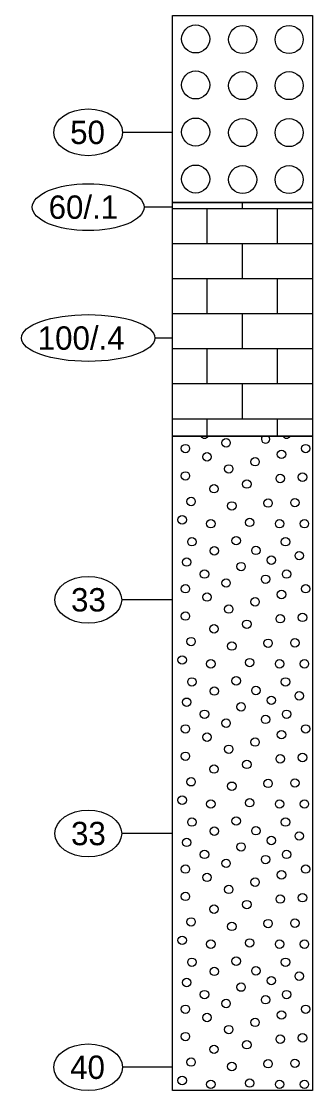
# Model space of a CAD drawing. Extents: x 2345490 to 2445302, y 465165 to 573888.
# Drawn here: x 2413622 to 2413684.3, y 544285.3 to 544514.1 of the extents above; entities that cross this region are included whole.
import ezdxf

# ---------------------------------------------------------------- set-up
doc = ezdxf.new("R2010")
doc.units = 0
for name, color, linetype in [('Prop Road Sect_ Boring - Material (Outline)', 7, 'Continuous'), ('Prop Road Sect_ Boring - Peripheral (SPT Oval + Leader)', 7, 'Continuous'), ('Prop Road Sect_ Boring - Peripheral (SPT Tx)', 7, 'Continuous')]:
    doc.layers.add(name, color=color, linetype=linetype)

msp = doc.modelspace()

# ---------------------------------------------------------------- linework, layer by layer
at = {"layer": 'Prop Road Sect_ Boring - Material (Outline)'}
for p, q in [((2413654.325, 544474.05492), (2413684.29506, 544474.05492)), ((2413661.79501, 544466.5621), (2413661.79501, 544474.05492)), ((2413669.29503, 544474.05492), (2413669.29503, 544475.33908)), ((2413676.79504, 544466.5621), (2413676.79504, 544474.05492)), ((2413684.31, 544474.05492), (2413684.325, 544474.05492)), ((2413654.325, 544466.5621), (2413684.29506, 544466.5621)), ((2413669.29503, 544459.06929), (2413669.29503, 544466.5621)), ((2413684.31, 544466.5621), (2413684.325, 544466.5621)), ((2413654.325, 544459.06929), (2413684.29506, 544459.06929)), ((2413661.79501, 544455.32408), (2413661.79501, 544459.06929)), ((2413676.79504, 544455.32408), (2413676.79504, 544459.06929)), ((2413684.31, 544459.06929), (2413684.325, 544459.06929)), ((2413661.79501, 544451.56273), (2413661.79501, 544455.30914)), ((2413676.79504, 544451.56273), (2413676.79504, 544455.30914)), ((2413654.325, 544451.56273), (2413684.29506, 544451.56273)), ((2413669.29503, 544444.06992), (2413669.29503, 544451.56273)), ((2413684.31, 544451.56273), (2413684.325, 544451.56273)), ((2413654.325, 544444.06992), (2413684.29506, 544444.06992)), ((2413661.79501, 544436.5771), (2413661.79501, 544444.06992)), ((2413676.79504, 544436.5771), (2413676.79504, 544444.06992)), ((2413684.31, 544444.06992), (2413684.325, 544444.06992)), ((2413654.325, 544436.5771), (2413684.29506, 544436.5771)), ((2413669.29503, 544429.08429), (2413669.29503, 544436.5771)), ((2413684.31, 544436.5771), (2413684.325, 544436.5771)), ((2413654.325, 544429.08429), (2413684.29506, 544429.08429)), ((2413661.79501, 544425.33908), (2413661.79501, 544429.08429)), ((2413676.79504, 544425.33908), (2413676.79504, 544429.08429)), ((2413684.31, 544429.08429), (2413684.325, 544429.08429))]:
    msp.add_line(p, q, dxfattribs=at)
for points in [[(2413654.325, 544515.33908), (2413684.325, 544515.33908), (2413684.325, 544475.33908), (2413654.325, 544475.33908)], [(2413654.325, 544475.33908), (2413684.325, 544475.33908), (2413684.325, 544425.33908), (2413654.325, 544425.33908)], [(2413654.325, 544425.33908), (2413684.325, 544425.33908), (2413684.325, 544285.33908), (2413654.325, 544285.33908)]]:
    msp.add_lwpolyline(points, close=True, dxfattribs=at)
for centre, radius in [((2413659.3173, 544510.32337), 3), ((2413669.3673, 544510.20337), 3), ((2413679.2973, 544510.20337), 3), ((2413659.3173, 544500.48337), 3), ((2413669.3673, 544500.33337), 3), ((2413679.2973, 544500.33337), 3), ((2413659.3173, 544490.40337), 3), ((2413669.3673, 544490.28337), 3), ((2413679.2973, 544490.28337), 3), ((2413659.3173, 544480.35337), 3), ((2413669.3673, 544480.23337), 3), ((2413679.2973, 544480.23337), 3), ((2413657.11805, 544422.68543), 0.9), ((2413665.81806, 544423.91544), 0.9), ((2413682.8431, 544422.68543), 0.9), ((2413661.73806, 544420.91543), 0.9), ((2413677.66809, 544421.45543), 0.9), ((2413666.38806, 544418.33543), 0.9), ((2413672.02808, 544419.88043), 0.9), ((2413657.11805, 544416.83542), 0.9), ((2413677.39809, 544416.28042), 0.9), ((2413682.1681, 544416.56542), 0.9), ((2413663.23806, 544414.10542), 0.9), ((2413670.25807, 544415.09542), 0.9), ((2413658.33305, 544411.37541), 0.9), ((2413667.04807, 544410.43041), 0.9), ((2413674.80308, 544411.03041), 0.9), ((2413680.53309, 544411.12041), 0.9), ((2413656.42804, 544407.4454), 0.9), ((2413662.54806, 544406.6204), 0.9), ((2413670.85807, 544406.8904), 0.9), ((2413677.26309, 544406.6204), 0.9), ((2413682.5731, 544406.6204), 0.9), ((2413658.52192, 544402.75506), 0.9), ((2413667.97373, 544402.98692), 0.9), ((2413678.51805, 544402.75506), 0.9), ((2413663.30087, 544400.80575), 0.9), ((2413672.21029, 544400.91185), 0.9), ((2413681.47809, 544399.78045), 0.9), ((2413657.38805, 544398.41545), 0.9), ((2413675.49308, 544398.82045), 0.9), ((2413661.19805, 544395.83544), 0.9), ((2413669.02303, 544397.43373), 0.9), ((2413678.76309, 544395.83544), 0.9), ((2413665.81806, 544393.93044), 0.9), ((2413674.26308, 544394.74044), 0.9), ((2413657.11805, 544392.70043), 0.9), ((2413661.73806, 544390.93043), 0.9), ((2413677.66809, 544391.47043), 0.9), ((2413682.8431, 544392.70043), 0.9), ((2413666.38806, 544388.35043), 0.9), ((2413672.02808, 544389.89543), 0.9), ((2413657.11805, 544386.85042), 0.9), ((2413677.39809, 544386.29542), 0.9), ((2413682.1681, 544386.58042), 0.9), ((2413663.23806, 544384.12042), 0.9), ((2413670.25807, 544385.11042), 0.9), ((2413658.33305, 544381.39041), 0.9), ((2413667.04807, 544380.44541), 0.9), ((2413674.80308, 544381.04541), 0.9), ((2413680.53309, 544381.13541), 0.9), ((2413656.42804, 544377.4604), 0.9), ((2413670.85807, 544376.9054), 0.9), ((2413662.54806, 544376.6354), 0.9), ((2413677.26309, 544376.6354), 0.9), ((2413682.5731, 544376.6354), 0.9), ((2413658.52192, 544372.77006), 0.9), ((2413667.97373, 544373.00192), 0.9), ((2413678.51805, 544372.77006), 0.9), ((2413663.30087, 544370.82075), 0.9), ((2413672.21029, 544370.92685), 0.9), ((2413657.38805, 544368.43045), 0.9), ((2413675.49308, 544368.83545), 0.9), ((2413681.47809, 544369.79545), 0.9), ((2413661.19805, 544365.85044), 0.9), ((2413669.02303, 544367.44873), 0.9), ((2413678.76309, 544365.85044), 0.9), ((2413665.81806, 544363.94544), 0.9), ((2413674.26308, 544364.75544), 0.9), ((2413657.11805, 544362.71543), 0.9), ((2413661.73806, 544360.94543), 0.9), ((2413677.66809, 544361.48543), 0.9), ((2413682.8431, 544362.71543), 0.9), ((2413672.02808, 544359.91043), 0.9), ((2413657.11805, 544356.86542), 0.9), ((2413666.38806, 544358.36543), 0.9), ((2413677.39809, 544356.31042), 0.9), ((2413682.1681, 544356.59542), 0.9), ((2413663.23806, 544354.13542), 0.9), ((2413670.25807, 544355.12542), 0.9), ((2413658.33305, 544351.40541), 0.9), ((2413667.04807, 544350.46041), 0.9), ((2413674.80308, 544351.06041), 0.9), ((2413680.53309, 544351.15041), 0.9), ((2413656.42804, 544347.4754), 0.9), ((2413662.54806, 544346.6504), 0.9), ((2413670.85807, 544346.9204), 0.9), ((2413677.26309, 544346.6504), 0.9), ((2413682.5731, 544346.6504), 0.9), ((2413658.52192, 544342.78506), 0.9), ((2413667.97373, 544343.01692), 0.9), ((2413678.51805, 544342.78506), 0.9), ((2413663.30087, 544340.83575), 0.9), ((2413672.21029, 544340.94185), 0.9), ((2413657.38805, 544338.44545), 0.9), ((2413675.49308, 544338.85045), 0.9), ((2413681.47809, 544339.81045), 0.9), ((2413661.19805, 544335.86544), 0.9), ((2413669.02303, 544337.46373), 0.9), ((2413678.76309, 544335.86544), 0.9), ((2413665.81806, 544333.96044), 0.9), ((2413674.26308, 544334.77044), 0.9), ((2413657.11805, 544332.73043), 0.9), ((2413677.66809, 544331.50043), 0.9), ((2413682.8431, 544332.73043), 0.9), ((2413661.73806, 544330.96043), 0.9), ((2413672.02808, 544329.92543), 0.9), ((2413657.11805, 544326.88042), 0.9), ((2413666.38806, 544328.38043), 0.9), ((2413682.1681, 544326.61042), 0.9), ((2413670.25807, 544325.14042), 0.9), ((2413677.39809, 544326.32542), 0.9), ((2413663.23806, 544324.15042), 0.9), ((2413658.33305, 544321.42041), 0.9), ((2413667.04807, 544320.47541), 0.9), ((2413674.80308, 544321.07541), 0.9), ((2413680.53309, 544321.16541), 0.9), ((2413656.42804, 544317.4904), 0.9), ((2413662.54806, 544316.6654), 0.9), ((2413670.85807, 544316.9354), 0.9), ((2413677.26309, 544316.6654), 0.9), ((2413682.5731, 544316.6654), 0.9), ((2413667.97373, 544313.03192), 0.9), ((2413658.52192, 544312.80006), 0.9), ((2413663.30087, 544310.85075), 0.9), ((2413672.21029, 544310.95685), 0.9), ((2413678.51805, 544312.80006), 0.9), ((2413657.38805, 544308.46045), 0.9), ((2413675.49308, 544308.86545), 0.9), ((2413681.47809, 544309.82545), 0.9), ((2413669.02303, 544307.47873), 0.9), ((2413661.19805, 544305.88044), 0.9), ((2413665.81806, 544303.97544), 0.9), ((2413674.26308, 544304.78544), 0.9), ((2413678.76309, 544305.88044), 0.9), ((2413657.11805, 544302.74543), 0.9), ((2413677.66809, 544301.51543), 0.9), ((2413682.8431, 544302.74543), 0.9), ((2413661.73806, 544300.97543), 0.9), ((2413672.02808, 544299.94043), 0.9), ((2413657.11805, 544296.89542), 0.9), ((2413666.38806, 544298.39543), 0.9), ((2413670.25807, 544295.15542), 0.9), ((2413677.39809, 544296.34042), 0.9), ((2413682.1681, 544296.62542), 0.9), ((2413663.23806, 544294.16542), 0.9), ((2413658.33305, 544291.43541), 0.9), ((2413667.04807, 544290.49041), 0.9), ((2413674.80308, 544291.09041), 0.9), ((2413680.53309, 544291.18041), 0.9), ((2413656.42804, 544287.5054), 0.9), ((2413662.54806, 544286.6804), 0.9), ((2413670.85807, 544286.9504), 0.9), ((2413677.26309, 544286.6804), 0.9), ((2413682.5731, 544286.6804), 0.9)]:
    msp.add_circle(centre, radius, dxfattribs=at)
for centre, start, end in [((2413661.19805, 544425.82044), 212.3333297, 327.6666703), ((2413674.26308, 544424.72544), 137.0137596, 42.9862404), ((2413678.76309, 544425.82044), 212.3333297, 327.6666703)]:
    msp.add_arc(centre, 0.9, start, end, dxfattribs=at)
at = {"layer": 'Prop Road Sect_ Boring - Peripheral (SPT Oval + Leader)'}
for p, q in [((2413654.325, 544490.33908), (2413643.68327, 544490.33908)), ((2413654.325, 544474.33908), (2413648.28957, 544474.33908)), ((2413654.325, 544446.33908), (2413650.6124, 544446.33908)), ((2413654.325, 544390.33908), (2413643.48642, 544390.33908)), ((2413654.325, 544340.33908), (2413643.48642, 544340.33908)), ((2413654.325, 544290.33908), (2413643.68327, 544290.33908))]:
    msp.add_line(p, q, dxfattribs=at)
for centre, major_axis, ratio in [((2413636.325, 544490.33908), (7.35827, 0), 0.679507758), ((2413636.325, 544474.33908), (11.96457, 0), 0.417900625), ((2413636.325, 544446.33908), (14.2874, 0), 0.349958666), ((2413636.325, 544390.33908), (7.16142, 0), 0.698185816), ((2413636.325, 544340.33908), (7.16142, 0), 0.698185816), ((2413636.325, 544290.33908), (7.35827, 0), 0.679507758)]:
    msp.add_ellipse(centre, major_axis=major_axis, ratio=ratio, dxfattribs=at)

# ---------------------------------------------------------------- texts
at = {"layer": 'Prop Road Sect_ Boring - Peripheral (SPT Tx)'}
for s, p in [('50', (2413632.46673, 544487.83908)), ('60/.1', (2413627.86043, 544471.83908)), ('100/.4', (2413625.5376, 544443.83908)), ('33', (2413632.66358, 544387.83908)), ('33', (2413632.66358, 544337.83908)), ('40', (2413632.46673, 544287.83908))]:
    msp.add_text(s, height=5, dxfattribs=at).set_placement(p)

doc.saveas('drawing.dxf')
